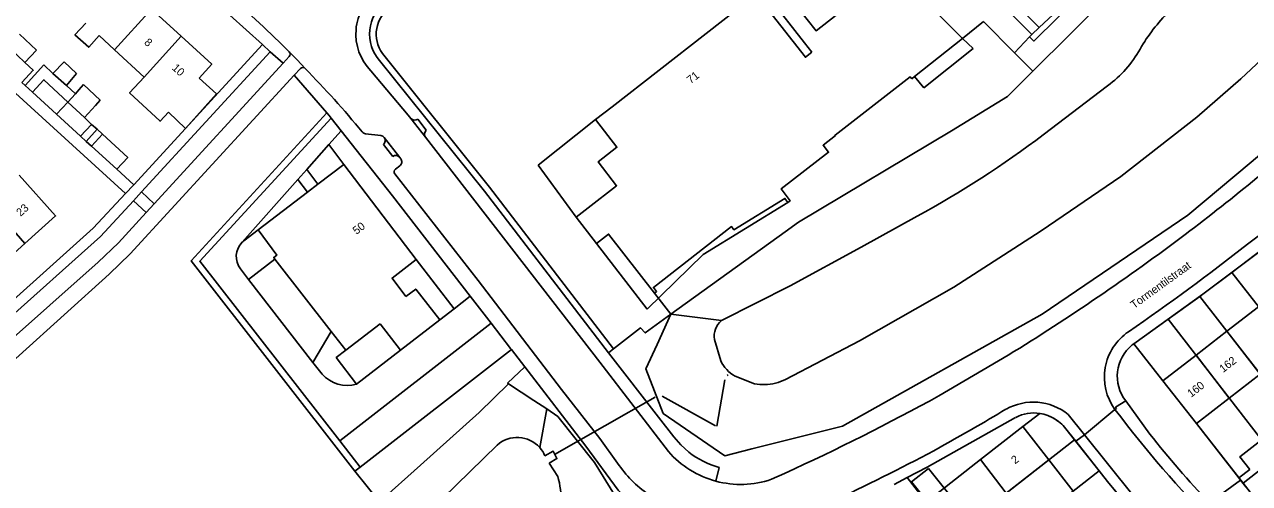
# Model space of a CAD drawing. Extents: x 194485 to 197793, y 468269 to 470822.
# Drawn here: x 195913.7 to 196097.4, y 469925.6 to 469994.4 of the extents above; entities that cross this region are included whole.
import ezdxf

# ---------------------------------------------------------------- set-up
doc = ezdxf.new("R2010")
doc.units = 0
for name, color, linetype in [('BGT grensvlak begroeid terreindeel', 7, 'Continuous'), ('BGT grensvlak gebouwinstallatie plus 1', 7, 'Continuous'), ('BGT grensvlak onbegroeid terreindeel', 7, 'Continuous'), ('BGT grensvlak ondersteunend waterdeel LR', 7, 'Continuous'), ('BGT grensvlak overig bouwwerk uitbreiding populatie', 7, 'Continuous'), ('BGT grensvlak pand op maaiveld', 7, 'Continuous'), ('BGT grensvlak pand op maaiveld LR', 7, 'Continuous'), ('BGT grensvlak waterdeel', 7, 'Continuous'), ('BGT grensvlak wegdeel', 7, 'Continuous'), ('BGT lijnelement kunstwerkdeel uitbreiding populatie duiker', 7, 'Continuous'), ('BGT lijnelement scheiding walbescherming', 7, 'Continuous'), ('BGT tekst huisnummerreeks', 7, 'Continuous'), ('BGT tekst openbare ruimte label weg', 7, 'Continuous'), ('GEM grensvlak WOZ_BRK percelen', 7, 'Continuous')]:
    doc.layers.add(name, color=color, linetype=linetype)

msp = doc.modelspace()

# ---------------------------------------------------------------- linework, layer by layer
at = {"layer": 'BGT grensvlak begroeid terreindeel'}
for p, q in [((196002.06, 469945.79), (196001.27, 469945.17)), ((195986.3, 469940.53), (195990.1, 469938.04)), ((195990.1, 469938.04), (195992.03, 469936.77)), ((195964.04, 469928.01), (195963.25, 469927.4)), ((195963.25, 469927.4), (195966.92, 469922.83))]:
    msp.add_line(p, q, dxfattribs=at)
for points in [[(196093.06, 470015.42), (196096.98, 470017.43), (196106.93, 470014.06), (196118.27, 470001.47), (196120.1, 469997.12), (196114.92, 469988.35), (196097.66, 469973.76), (196088.16, 469965.82), (196066.35, 469950.95), (196036.4, 469934.15), (196022.79, 469930.75), (196018.72, 469929.73), (196009.49, 469936.05)], [(196010.66, 469950.95), (196027.8, 469963.33), (196029.79, 469964.77), (196052.73, 469978.46), (196061.13, 469983.64), (196064.12, 469986.64), (196064.92, 469987.43)], [(195963.25, 469927.4), (195938.68, 469958.97), (195959.03, 469981.18)], [(196010.66, 469950.95), (196008.58, 469946.4), (196006.89, 469942.77), (196009.49, 469936.05)], [(195988.74, 469943.05), (195986.14, 469940.64), (195986.3, 469940.53)], [(195986.3, 469940.53), (195981.89, 469936.24), (195973.11, 469928.3), (195966.92, 469922.83)], [(196003.39, 469914.37), (196004.54, 469920.08), (195999.19, 469928.73), (195993.69, 469935.61), (195992.03, 469936.77)]]:
    msp.add_lwpolyline(points, dxfattribs=at)
at = {"layer": 'BGT grensvlak gebouwinstallatie plus 1'}
for p, q in [((195915.48, 469990.6), (195912.94, 469992.96)), ((196054.37, 469992.35), (196056, 469990.82)), ((195913.75, 469988.75), (195915.48, 469990.6)), ((196056, 469990.82), (196048.57, 469984.95)), ((195916.59, 469988.39), (195913.8, 469985.29)), ((195917.96, 469987.09), (195916.59, 469988.39)), ((195913.8, 469985.29), (195914.88, 469984.29)), ((195921.35, 469984.05), (195919.98, 469985.29)), ((195922.56, 469985.42), (195921.85, 469984.61)), ((195925.05, 469983.1), (195922.56, 469985.42)), ((196048.57, 469984.95), (196047.18, 469986.61)), ((195920.18, 469982.79), (195921.35, 469984.05)), ((195921.85, 469984.61), (195921.35, 469984.05)), ((195922.68, 469980.46), (195924.34, 469982.3)), ((195924.34, 469982.3), (195925.05, 469983.1)), ((195924.58, 469978.71), (195923.76, 469979.45)), ((195990.76, 469973.35), (195999.35, 469980.16)), ((195922.11, 469977.66), (195922.95, 469976.9)), ((195922.95, 469976.9), (195924.58, 469978.71)), ((195924.58, 469978.71), (195925.4, 469977.96)), ((195922.95, 469976.9), (195923.75, 469976.16)), ((195996.46, 469965.54), (195990.76, 469973.35)), ((196007.11, 469951.71), (195999.49, 469961.6)), ((196046.73, 469925.8), (196049.28, 469927.84)), ((196049.28, 469927.84), (196052.49, 469923.84)), ((196049.93, 469921.8), (196046.73, 469925.8))]:
    msp.add_line(p, q, dxfattribs=at)
msp.add_lwpolyline([(196028.2, 469967.75), (196015.49, 469959.95), (196007.11, 469951.71)], dxfattribs=at)
at = {"layer": 'BGT grensvlak onbegroeid terreindeel'}
for p, q in [((196057.55, 469994.9), (196054.37, 469992.35)), ((195959.32, 469976.42), (195961.59, 469973.43)), ((196010.66, 469950.95), (196008.18, 469954.15)), ((196084.45, 469940.98), (196080.08, 469946.54)), ((196095.82, 469926.41), (196089.46, 469934.56))]:
    msp.add_line(p, q, dxfattribs=at)
for points in [[(196002.06, 469945.79), (195983.45, 469970.03), (195967.38, 469990.1)], [(196002.06, 469945.79), (196006.07, 469948.92), (196006.8, 469948.15), (196010.66, 469950.95)]]:
    msp.add_lwpolyline(points, dxfattribs=at)
msp.add_arc((195971.43, 469992.99), 4.98, 125.2625, 215.4416, dxfattribs=at)
at = {"layer": 'BGT grensvlak ondersteunend waterdeel LR'}
for p, q in [((196010.66, 469950.95), (196018.25, 469950.01)), ((195990.97, 469930.98), (195992.03, 469936.77))]:
    msp.add_line(p, q, dxfattribs=at)
at = {"layer": 'BGT grensvlak overig bouwwerk uitbreiding populatie'}
for p, q in [((195919.64, 469988.85), (195917.96, 469987.09)), ((195921.5, 469987.08), (195919.64, 469988.85)), ((195917.96, 469987.09), (195919.98, 469985.29)), ((195919.98, 469985.29), (195921.5, 469987.08))]:
    msp.add_line(p, q, dxfattribs=at)
at = {"layer": 'BGT grensvlak pand op maaiveld'}
for p, q in [((196023.44, 469998.98), (196001.82, 469982.1)), ((195937.2, 469992.68), (195932.76, 469996.75)), ((195927.21, 469990.61), (195924.89, 469992.78)), ((196047.18, 469986.61), (196054.37, 469992.35)), ((195911.45, 469990.94), (195913.75, 469988.75)), ((195931.62, 469986.51), (195927.21, 469990.61)), ((196031.77, 469990.26), (196030.66, 469991.68)), ((196046.78, 469986.29), (196047.18, 469986.61)), ((195918.49, 469980.98), (195914.88, 469984.29)), ((195920.18, 469982.79), (195922.68, 469980.46)), ((196001.82, 469982.1), (195999.35, 469980.16)), ((195922.11, 469977.66), (195918.49, 469980.98)), ((195923.76, 469979.45), (195922.11, 469977.66)), ((195922.68, 469980.46), (195923.76, 469979.45)), ((195923.75, 469976.16), (195925.4, 469977.96)), ((195927.56, 469972.72), (195923.75, 469976.16)), ((195961.59, 469973.43), (195957.71, 469970.48)), ((195972.44, 469959.16), (195961.59, 469973.43)), ((195957.71, 469970.48), (195956.12, 469969.27)), ((195956.12, 469969.27), (195948.75, 469963.65)), ((195996.46, 469965.54), (195999.49, 469961.6)), ((195909.25, 469957.51), (195913.75, 469961.57)), ((195951.26, 469959.25), (195959.71, 469948.35)), ((196094.05, 469948.4), (196098.8, 469952.06)), ((195975.99, 469950.13), (195970.07, 469945.58)), ((195959.71, 469948.35), (195961.88, 469945.55)), ((195961.88, 469945.55), (195967.05, 469949.5)), ((195970.07, 469945.58), (195967.05, 469949.5)), ((196089.41, 469944.81), (196094.05, 469948.4)), ((196089.41, 469944.81), (196084.45, 469940.98)), ((196084.45, 469940.98), (196089.46, 469934.56)), ((196099.05, 469941.98), (196094.39, 469938.38)), ((196089.46, 469934.56), (196094.39, 469938.38)), ((196067.32, 469929.11), (196070.96, 469924.4))]:
    msp.add_line(p, q, dxfattribs=at)
for points in [[(196054.37, 469992.35), (196038.38, 470008.35), (196032.73, 470004.02), (196037.73, 469997.64), (196032.43, 469993.49), (196031.1, 469995.19)], [(196031.1, 469995.19), (196027.4, 469999.93), (196025.43, 469998.43), (196030.66, 469991.68)], [(196031.77, 469990.26), (196030.82, 469989.51), (196023.44, 469998.98)], [(195922.88, 469994.65), (195921.25, 469992.9), (195923.32, 469991.03), (195924.89, 469992.78)], [(195939.88, 469986.38), (195941.78, 469988.47), (195937.2, 469992.68)], [(195913.75, 469988.75), (195915, 469987.57), (195913.3, 469985.75)], [(195914.88, 469984.29), (195916.6, 469986.14), (195920.18, 469982.79)], [(195935.29, 469981.3), (195934.02, 469979.92), (195929.45, 469984.17), (195931.62, 469986.51)], [(195939.88, 469986.38), (195942.47, 469984.03), (195937.83, 469978.85), (195935.29, 469981.3)], [(196028.2, 469967.75), (196028.53, 469967.98), (196027.19, 469969.78), (196034.29, 469975.28), (196033.47, 469976.33), (196035.32, 469977.79), (196035.27, 469977.85), (196046.53, 469986.6), (196046.78, 469986.29)], [(195999.35, 469980.16), (196002.56, 469976.02), (195999.72, 469973.81), (196002.49, 469970.25), (195998.25, 469966.93), (195996.46, 469965.54)], [(195925.4, 469977.96), (195929.17, 469974.46), (195927.56, 469972.72)], [(195913.75, 469961.57), (195918.35, 469965.72), (195912.88, 469971.82)], [(196008.18, 469954.15), (196008.49, 469954.39), (196008.02, 469954.98), (196019.74, 469964.11), (196020.1, 469963.65), (196027.75, 469968.33), (196028.2, 469967.75)], [(195948.75, 469963.65), (195951.56, 469959.85), (195951.08, 469959.48), (195951.26, 469959.25)], [(195999.49, 469961.6), (196001.31, 469963), (196008.18, 469954.15)], [(195970.87, 469953.63), (195968.82, 469956.4), (195972.44, 469959.16)], [(195970.87, 469953.63), (195972.38, 469954.73), (195975.99, 469950.13)], [(196067.32, 469929.11), (196063.45, 469934.1), (196057.07, 469929.19), (196060.95, 469924.14)], [(196097.49, 469927.69), (196095.98, 469929.59), (196099.14, 469932.03)]]:
    msp.add_lwpolyline(points, dxfattribs=at)
at = {"layer": 'BGT grensvlak pand op maaiveld LR'}
for p, q in [((195927.21, 469990.61), (195932.76, 469996.75)), ((195931.62, 469986.51), (195937.2, 469992.68)), ((195920.18, 469982.79), (195918.49, 469980.98)), ((195908.36, 469967.75), (195913.75, 469961.57)), ((196094.05, 469948.4), (196099.05, 469941.98)), ((196089.41, 469944.81), (196094.39, 469938.38)), ((196060.95, 469924.14), (196067.32, 469929.11))]:
    msp.add_line(p, q, dxfattribs=at)
at = {"layer": 'BGT grensvlak waterdeel'}
for p, q in [((196066.49, 469977.89), (196076.14, 469985.24)), ((196018.11, 469943.98), (196017.2, 469947.18)), ((196023.19, 469940.53), (196020.27, 469941.67)), ((195952.89, 469900.44), (195984.6, 469931.32)), ((195992.4, 469928.63), (195993.67, 469926.64))]:
    msp.add_line(p, q, dxfattribs=at)
for points in [[(196104.69, 469994.29), (196096.13, 469986.28), (196089.54, 469980.54), (196078.11, 469971.65), (196066.19, 469963.5), (196062.09, 469960.84)], [(196018.25, 469950.01), (196028.52, 469955.23), (196039.18, 469961.02), (196047.57, 469965.67)], [(196027.83, 469941.16), (196038.95, 469946.99), (196053.08, 469955.01), (196062.09, 469960.84)]]:
    msp.add_lwpolyline(points, dxfattribs=at)
for centre, radius, start, end in [((196103.21, 469978), 25.6, 134.1368, 150.1316), ((196065.99, 469999.13), 17.2, 306.1457, 330.8345), ((195976.99, 470095.68), 147.93, 298.4966, 307.2282), ((196020.01, 469947.74), 2.86, 127.7485, 191.3705), ((196022.7, 469946.09), 5.04, 204.7098, 241.1829), ((196024.57, 469947.69), 7.29, 271.315, 296.5481), ((196024.57, 469947.65), 7.25, 259.0897, 271.3707), ((195987.61, 469927.97), 4.51, 41.9203, 131.9682), ((195987.58, 469927.94), 4.55, 23.2387, 41.8292), ((195981.25, 469923.1), 12.92, 340.6467, 15.8952)]:
    msp.add_arc(centre, radius, start, end, dxfattribs=at)
at = {"layer": 'BGT grensvlak wegdeel'}
for p, q in [((196017.66, 470040.66), (196064.8, 469992.93)), ((196065.88, 469994), (196019.62, 470040.83)), ((196093.06, 470015.42), (196064.92, 469987.43)), ((196069.33, 469997.21), (196065.88, 469994)), ((196062.19, 469990.2), (196057.55, 469994.9)), ((196062.19, 469990.2), (196064.43, 469992.57)), ((196064.43, 469992.57), (196064.8, 469992.93)), ((196064.8, 469992.93), (196065.88, 469994)), ((195930.1, 469970.39), (195949.37, 469991.44)), ((195950.55, 469990.33), (195949.37, 469991.44)), ((195952.41, 469991.31), (195953.4, 469990.32)), ((195950.55, 469990.33), (195931.24, 469969.32)), ((195933.16, 469967.54), (195952.48, 469988.62)), ((195952.48, 469988.62), (195950.55, 469990.33)), ((195952.48, 469988.62), (195953.4, 469989.64)), ((196064.92, 469987.43), (196062.19, 469990.2)), ((195954.16, 469986.85), (195955.07, 469987.83)), ((195954.16, 469986.85), (195959.03, 469981.18)), ((195955.8, 469987.84), (195955.79, 469987.85)), ((195913.3, 469985.75), (195913.8, 469985.29)), ((195911.77, 469984.65), (195928.85, 469969.06)), ((195959.67, 469980.4), (195961.2, 469978.47)), ((195973.83, 469977.51), (195971.63, 469980.35)), ((195973.96, 469978.56), (195972.68, 469980.22)), ((195959.32, 469976.42), (195961.2, 469978.47)), ((195964.85, 469978.05), (195967.14, 469977.77)), ((195959.32, 469976.42), (195956.02, 469972.69)), ((195967.52, 469976.41), (195968.92, 469974.62)), ((195967.64, 469977.49), (195967.66, 469977.46)), ((195967.66, 469977.46), (195969.97, 469974.49)), ((195969.97, 469974.49), (195970.13, 469974.29)), ((195927.56, 469972.72), (195930.1, 469970.39)), ((195956.02, 469972.69), (195954.67, 469971.17)), ((195956.02, 469972.69), (195957.71, 469970.48)), ((195969.33, 469972.72), (195969.99, 469973.23)), ((195954.67, 469971.17), (195946.35, 469961.76)), ((195954.67, 469971.17), (195956.12, 469969.27)), ((195931.24, 469969.32), (195930.02, 469967.99)), ((195931.24, 469969.32), (195933.16, 469967.54)), ((195930.02, 469967.99), (195931.95, 469966.22)), ((195931.95, 469966.22), (195933.16, 469967.54)), ((195948.75, 469963.65), (195946.61, 469961.98)), ((195947.31, 469956.18), (195951.26, 469959.25)), ((195946.08, 469957.78), (195947.31, 469956.18)), ((195972.44, 469959.16), (195978.13, 469951.79)), ((195947.31, 469956.18), (195956.96, 469943.73)), ((195978.13, 469951.79), (195980.55, 469953.66)), ((195980.55, 469953.66), (195983.68, 469949.62)), ((195975.99, 469950.13), (195978.13, 469951.79)), ((195959.71, 469948.35), (195956.96, 469943.73)), ((195983.68, 469949.62), (195960.97, 469931.96)), ((196079.82, 469946.36), (196080.08, 469946.54)), ((195970.07, 469945.58), (195963.49, 469940.47)), ((195986.73, 469945.66), (195964.04, 469928.01)), ((195986.73, 469945.66), (195988.74, 469943.05)), ((196008.8, 469935.52), (196001.27, 469945.17)), ((196050.84, 469938.72), (196061.25, 469944.82)), ((195956.96, 469943.73), (195958.35, 469941.95)), ((196082.5, 469932.99), (196078.88, 469937.95)), ((196072.67, 469932.86), (196070.21, 469935.93)), ((196077.25, 469936.69), (196072.67, 469932.86)), ((196077.47, 469936.83), (196077.25, 469936.69)), ((196070.08, 469933.54), (196071.36, 469931.92)), ((195964.04, 469928.01), (195960.97, 469931.96)), ((196071.36, 469931.92), (196072.67, 469932.86)), ((196017.38, 469925.92), (196017.9, 469927.98)), ((196027.69, 469927.09), (196025.73, 469926.2)), ((196044.13, 469925.44), (196046.09, 469926.46)), ((196050.28, 469921.07), (196046.09, 469926.46)), ((196097.49, 469927.69), (196095.82, 469926.41)), ((196096.07, 469926.09), (196095.82, 469926.41)), ((196091.45, 469922.66), (196096.07, 469926.09)), ((196096.07, 469926.09), (196096.88, 469925.05))]:
    msp.add_line(p, q, dxfattribs=at)
for points in [[(196097.73, 470024.18), (196065.06, 469991.94), (196064.43, 469992.57)], [(195949.37, 469991.44), (195942.04, 469998.06), (195939.73, 470000), (195937.4, 470001.88), (195932.61, 470005.54), (195927.73, 470009.01), (195922.65, 470012.35)], [(195955.79, 469987.85), (195954.58, 469989.11), (195953.4, 469990.32)], [(196001.27, 469945.17), (195982.67, 469969.42), (195966.96, 469989.02)], [(195906.09, 469938.69), (195926.38, 469956.98), (195929.55, 469960.03), (195954.16, 469986.85)], [(195971.63, 469980.35), (195971.25, 469980.84), (195965.64, 469987.49)], [(195960.97, 469931.96), (195939.99, 469958.92), (195959.67, 469980.4)], [(195959.03, 469981.18), (195959.37, 469980.79), (195959.67, 469980.4)], [(195961.2, 469978.47), (195968.91, 469968.72), (195980.55, 469953.66)], [(196010.28, 469930.36), (196000, 469943.75), (195973.83, 469977.51)], [(195928.85, 469969.06), (195930.03, 469970.31), (195930.1, 469970.39)], [(196002.64, 469928.64), (196000, 469932.33), (195994.26, 469939.68), (195981.73, 469956.03), (195969.24, 469972.02)], [(195886.48, 469930.32), (195886.55, 469930.24), (195923.99, 469963.88), (195928.85, 469969.06)], [(196080.08, 469946.54), (196090.45, 469953.95), (196100.61, 469961.64), (196109.09, 469968.61)], [(195930.02, 469967.99), (195925.1, 469962.64), (195910.34, 469949.44)], [(195910.26, 469945.89), (195924.73, 469958.78), (195927.78, 469961.67), (195931.95, 469966.22)], [(195983.68, 469949.62), (195986.61, 469945.82), (195986.73, 469945.66)], [(195963.49, 469940.47), (195960.44, 469944.45), (195961.88, 469945.55)], [(195988.74, 469943.05), (195997.88, 469931.16), (196002.72, 469924.55), (196004.1, 469923.33), (196005.97, 469921.97), (196006.82, 469921.25), (196007.39, 469920.53), (196007.85, 469919.65), (196008, 469918.45), (196007.99, 469917.22), (196007.7, 469915.64), (196007.12, 469913.35)], [(196077.47, 469936.83), (196077.34, 469937), (196078.88, 469937.95)], [(196013.34, 469930.28), (196012.15, 469931.35), (196011.11, 469932.55), (196008.8, 469935.52)], [(196046.09, 469926.46), (196049.06, 469928.02), (196062.35, 469935.46)], [(196091.18, 469909.26), (196090.39, 469910.49), (196085.76, 469914.83), (196082.39, 469918.34), (196076.14, 469925.87), (196071.36, 469931.92)], [(196072.67, 469932.86), (196079.96, 469923.78), (196091.55, 469911.73)]]:
    msp.add_lwpolyline(points, dxfattribs=at)
for centre, radius, start, end in [((195835.42, 469873.46), 166.06, 45.2103, 49.6427), ((195971.34, 469993.03), 7.95, 126.4147, 224.1542), ((195971.43, 469992.99), 5.98, 126.3781, 221.6548), ((195953.03, 469989.98), 0.505, 318.1064, 43.4013), ((195955.44, 469987.5), 0.499, 45.4854, 137.5463), ((195850.05, 469884.22), 148.05, 39.4604, 44.4163), ((195972.24, 469980.92), 0.829, 222.9121, 302.5835), ((195869.26, 470250.77), 361.39, 307.2074, 311.5549), ((195964.94, 469978.8), 0.753, 219.5396, 262.9109), ((195967.05, 469977.03), 0.75, 37.8905, 83.0146), ((195974.42, 469977.97), 0.75, 127.7588, 217.7231), ((195967.02, 469977.01), 0.783, 310.2093, 35.4871), ((195969.38, 469974.03), 0.751, 37.9119, 127.7979), ((195969.53, 469973.83), 0.751, 307.7593, 37.8569), ((195945.04, 470160.41), 250.43, 307.3977, 312.0134), ((195969.64, 469972.33), 0.5, 127.6673, 217.7005), ((195885.17, 470231.35), 336.3, 301.5724, 307.049), ((195948.45, 469959.61), 3, 134.2397, 217.7872), ((195948.41, 469959.65), 2.95, 127.6337, 134.1607), ((195872.85, 470247.92), 363.82, 304.5707, 308.0585), ((196083.86, 469941.54), 8.2, 123.9008, 216.2656), ((196083.61, 469941.67), 6.02, 128.9643, 218.2057), ((195962.13, 469945.44), 5.15, 222.6684, 285.2671), ((195883.44, 470242.99), 347.28, 294.5429, 298.8186), ((196064.99, 469929.47), 8.31, 51.0275, 119.4136), ((195884.3, 470230.85), 343.08, 299.0739, 300.9809), ((196065.09, 469930.44), 5.72, 80.8547, 118.5289), ((196064.89, 469929.76), 6.42, 36.0719, 80.1092), ((196208.13, 470034.75), 163.54, 216.8415, 224.8564), ((196180.34, 470008.8), 123.78, 217.7678, 224.0986), ((196021.1, 469939.79), 14.35, 221.0568, 254.9687), ((196021.18, 469940.2), 12.65, 231.6605, 254.9382), ((195880.6, 470249.34), 361.09, 295.4361, 298.1624), ((196017.56, 469938.67), 17.98, 213.9211, 235.149), ((196021.1, 469939.78), 14.35, 254.9713, 288.8159)]:
    msp.add_arc(centre, radius, start, end, dxfattribs=at)
at = {"layer": 'BGT lijnelement kunstwerkdeel uitbreiding populatie duiker'}
for p, q in [((196017.55, 469934.18), (196018.73, 469941.12)), ((196019.1, 469941.75), (196019.22, 469941.87)), ((195993.17, 469929.9), (196008.27, 469938.5)), ((196009.34, 469938.66), (196017.36, 469934.22))]:
    msp.add_line(p, q, dxfattribs=at)
at = {"layer": 'BGT lijnelement scheiding walbescherming'}
msp.add_lwpolyline([(195991.76, 469929.74), (195992.97, 469930.43), (195993.55, 469929.31), (195992.4, 469928.63)], dxfattribs=at)
at = {"layer": 'GEM grensvlak WOZ_BRK percelen'}
for p, q in [((196099.6, 469960.88), (196094.8, 469957.24)), ((196094.8, 469957.24), (196110.72, 469936.67)), ((196089.99, 469953.62), (196085.22, 469950.22)), ((196089.99, 469953.62), (196106.02, 469933.02)), ((196085.22, 469950.22), (196101.35, 469929.4)), ((196051.11, 469916.46), (196071.19, 469932.13)), ((196074.9, 469927.45), (196071.19, 469932.13)), ((196096.46, 469925.6), (196101.35, 469929.4)), ((196054.73, 469911.8), (196074.9, 469927.45))]:
    msp.add_line(p, q, dxfattribs=at)
for points in [[(196094.8, 469957.24), (196090.45, 469953.95), (196089.99, 469953.62)], [(196096.46, 469925.6), (196089.46, 469934.56), (196084.45, 469940.98), (196080.08, 469946.54), (196085.22, 469950.22)], [(196047.25, 469921.43), (196057.07, 469929.19), (196063.45, 469934.1), (196066, 469936.09), (196066.3, 469936.03), (196066.6, 469935.95), (196066.89, 469935.86), (196067.18, 469935.76), (196067.47, 469935.64), (196067.75, 469935.51), (196068.02, 469935.37), (196068.29, 469935.21), (196068.54, 469935.04), (196068.79, 469934.86), (196069.03, 469934.67), (196069.26, 469934.46), (196069.48, 469934.25), (196069.69, 469934.02), (196069.89, 469933.79), (196071.19, 469932.13)], [(196078.75, 469922.73), (196076.14, 469925.87), (196074.9, 469927.45)], [(196116.94, 469909.37), (196116.02, 469908.61), (196115.72, 469908.4), (196115.41, 469908.19), (196115.09, 469908.01), (196114.77, 469907.84), (196114.43, 469907.68), (196114.09, 469907.54), (196113.74, 469907.42), (196113.39, 469907.32), (196113.03, 469907.23), (196112.67, 469907.17), (196112.3, 469907.12), (196111.93, 469907.09), (196111.56, 469907.07), (196111.2, 469907.08), (196110.83, 469907.1), (196103.37, 469916.75), (196096.46, 469925.6)]]:
    msp.add_lwpolyline(points, dxfattribs=at)

# ---------------------------------------------------------------- texts
at = {"layer": 'BGT tekst huisnummerreeks'}
for s, rotation, p in [('8', 317.5, (195931.55, 469991.61)), ('10', 317.5, (195935.72, 469987.79)), ('71', 38, (196013.61, 469985.47)), ('23', 42.1, (195913.11, 469965.57)), ('50', 37.2, (195963.48, 469962.86)), ('162', 37.7, (196093.47, 469942.14)), ('160', 37.7, (196088.67, 469938.42)), ('2', 37.7, (196062.26, 469928.42))]:
    msp.add_text(s, height=1.2, rotation=rotation, dxfattribs=at).set_placement(p)
at = {"layer": 'BGT tekst openbare ruimte label weg'}
msp.add_text('Tormentilstraat', height=1.2, rotation=36, dxfattribs=at).set_placement((196080.12, 469951.73))

doc.saveas('drawing.dxf')
